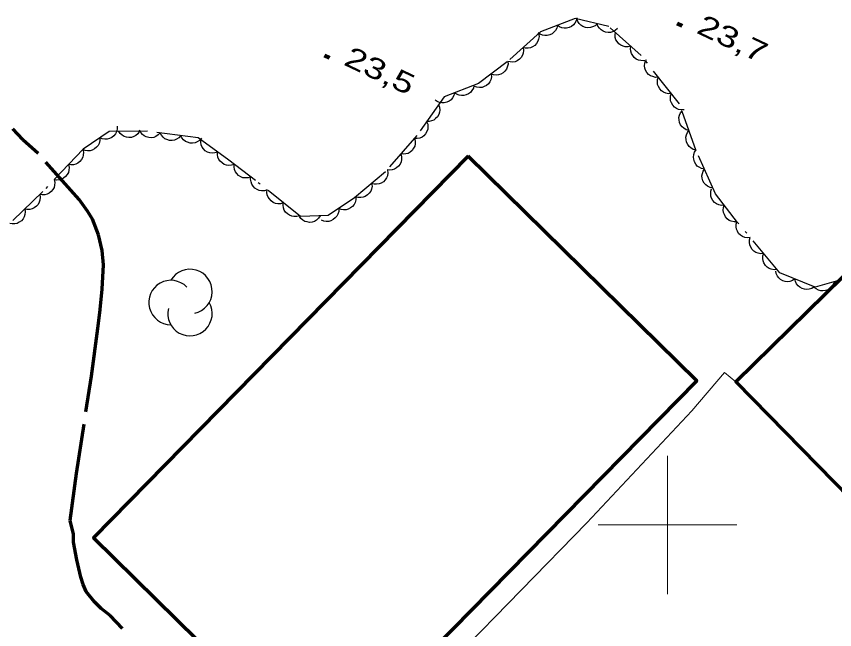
# Model space of a CAD drawing. Extents: x 356765 to 358572, y 5103174 to 5104650.
# Drawn here: x 357853 to 357912.1, y 5103592.4 to 5103636.7 of the extents above; entities that cross this region are included whole.
import ezdxf

# ---------------------------------------------------------------- set-up
doc = ezdxf.new("R2010")
doc.units = 0
doc.header["$LTSCALE"] = 0.6
doc.linetypes.add('DOT_DASHED', pattern=[7.7, 5, -1.2, 0.3, -1.2])
doc.linetypes.add('LONG_DASHED', pattern=[7.5, 6, -1.5])
for name, color, linetype, lineweight in [('22', 7, 'Continuous', 35), ('3', 7, 'Continuous', 140), ('31', 7, 'Continuous', 70), ('44', 7, 'Continuous', 25), ('52', 7, 'Continuous', 13), ('61', 7, 'Continuous', 13)]:
    doc.layers.add(name, color=color, linetype=linetype, lineweight=lineweight)

msp = doc.modelspace()

# ---------------------------------------------------------------- linework, layer by layer
at = {"layer": '22', "linetype": 'LONG_DASHED', "lineweight": 70}
msp.add_lwpolyline([(357860.63, 5103592.53), (357859.75, 5103593.46), (357859.09, 5103593.98), (357858.61, 5103594.46), (357858.01, 5103595.2), (357857.78, 5103595.71), (357857.63, 5103596.23), (357857.33, 5103597.49), (357857.09, 5103598.75), (357857.1, 5103599.33), (357856.84, 5103600.32), (357857.3, 5103603.71), (357858.39, 5103610.73), (357858.85, 5103614.18), (357859.03, 5103615.55), (357859.17, 5103617.03), (357859.27, 5103618.78), (357859.16, 5103619.82), (357858.91, 5103620.94), (357858.46, 5103622.07), (357858.1, 5103622.66), (357857.49, 5103623.5), (357854.54, 5103626.82), (357853.44, 5103627.8), (357853.43, 5103627.83), (357852.72, 5103628.59)], dxfattribs=at)
at = {"layer": '3'}
for p, q in [((357900.71, 5103636.19), (357901.07, 5103636.02)), ((357875.23, 5103633.88), (357875.59, 5103633.71))]:
    msp.add_line(p, q, dxfattribs=at)
at = {"layer": '31'}
for points in [[(357885.61, 5103626.62), (357858.53, 5103599.08), (357875.03, 5103582.86), (357902.11, 5103610.4), (357885.61, 5103626.62)], [(357935.1, 5103595.05), (357917.4, 5103613.08), (357912.66, 5103617.92), (357904.93, 5103610.33), (357927.37, 5103587.46), (357935.1, 5103595.05)]]:
    msp.add_lwpolyline(points, close=True, dxfattribs=at)
at = {"layer": '44', "linetype": 'DOT_DASHED'}
msp.add_lwpolyline([(357912.53, 5103617.69), (357910.66, 5103617.17), (357908.11, 5103618.2), (357905.06, 5103621.84), (357903.47, 5103623.9), (357902.08, 5103627.01), (357900.86, 5103630.41), (357898.11, 5103633.89), (357895.76, 5103635.98), (357893.33, 5103636.55), (357890.83, 5103635.6), (357888.43, 5103633.43), (357886.36, 5103631.86), (357883.86, 5103630.91), (357881.89, 5103628.11), (357879.62, 5103625.48), (357877.39, 5103623.61), (357875.49, 5103622.33), (357873.49, 5103622.27), (357870.24, 5103624.86), (357868.32, 5103626.32), (357866.09, 5103627.95), (357862.44, 5103628.42), (357859.68, 5103628.4), (357857.78, 5103627.12), (357854.87, 5103624.07), (357852.31, 5103621.6)], dxfattribs=at)
at = {"layer": '44'}
for points in [[(357892.05, 5103636.06), (357892, 5103635.86), (357891.9, 5103635.69), (357891.8, 5103635.56), (357891.66, 5103635.45), (357891.49, 5103635.37), (357891.3, 5103635.34), (357891.14, 5103635.32), (357890.97, 5103635.36), (357890.8, 5103635.43), (357890.65, 5103635.53)], [(357893.45, 5103636.6), (357893.41, 5103636.39), (357893.3, 5103636.22), (357893.2, 5103636.09), (357893.06, 5103635.99), (357892.89, 5103635.91), (357892.71, 5103635.87), (357892.54, 5103635.85), (357892.37, 5103635.89), (357892.2, 5103635.96), (357892.05, 5103636.06)], [(357894.92, 5103636.18), (357894.77, 5103636.04), (357894.58, 5103635.95), (357894.43, 5103635.9), (357894.25, 5103635.89), (357894.07, 5103635.92), (357893.89, 5103635.99), (357893.75, 5103636.07), (357893.63, 5103636.2), (357893.52, 5103636.35), (357893.46, 5103636.52)], [(357896.38, 5103635.83), (357896.23, 5103635.69), (357896.04, 5103635.6), (357895.89, 5103635.55), (357895.71, 5103635.55), (357895.53, 5103635.57), (357895.35, 5103635.65), (357895.21, 5103635.73), (357895.09, 5103635.86), (357894.98, 5103636.01), (357894.92, 5103636.18)], [(357890.69, 5103635.47), (357890.72, 5103635.26), (357890.69, 5103635.06), (357890.64, 5103634.91), (357890.54, 5103634.76), (357890.42, 5103634.62), (357890.26, 5103634.52), (357890.11, 5103634.45), (357889.94, 5103634.42), (357889.75, 5103634.42), (357889.57, 5103634.47)], [(357897.36, 5103634.56), (357897.15, 5103634.51), (357896.95, 5103634.52), (357896.79, 5103634.55), (357896.63, 5103634.63), (357896.48, 5103634.74), (357896.36, 5103634.89), (357896.28, 5103635.02), (357896.23, 5103635.19), (357896.21, 5103635.38), (357896.24, 5103635.56)], [(357889.57, 5103634.47), (357889.6, 5103634.26), (357889.57, 5103634.06), (357889.53, 5103633.9), (357889.43, 5103633.75), (357889.3, 5103633.62), (357889.14, 5103633.51), (357889, 5103633.44), (357888.82, 5103633.41), (357888.64, 5103633.42), (357888.46, 5103633.46)], [(357898.48, 5103633.56), (357898.28, 5103633.51), (357898.07, 5103633.52), (357897.91, 5103633.55), (357897.75, 5103633.63), (357897.6, 5103633.74), (357897.49, 5103633.89), (357897.4, 5103634.03), (357897.35, 5103634.2), (357897.33, 5103634.38), (357897.36, 5103634.56)], [(357888.46, 5103633.46), (357888.48, 5103633.25), (357888.43, 5103633.05), (357888.37, 5103632.9), (357888.26, 5103632.76), (357888.12, 5103632.63), (357887.95, 5103632.55), (357887.8, 5103632.49), (357887.62, 5103632.47), (357887.44, 5103632.49), (357887.27, 5103632.55)], [(357899.35, 5103632.33), (357899.14, 5103632.31), (357898.94, 5103632.36), (357898.78, 5103632.41), (357898.64, 5103632.52), (357898.52, 5103632.65), (357898.42, 5103632.82), (357898.36, 5103632.97), (357898.35, 5103633.15), (357898.36, 5103633.33), (357898.42, 5103633.5)], [(357887.27, 5103632.55), (357887.28, 5103632.34), (357887.23, 5103632.14), (357887.17, 5103631.99), (357887.06, 5103631.85), (357886.93, 5103631.73), (357886.76, 5103631.64), (357886.61, 5103631.58), (357886.43, 5103631.57), (357886.24, 5103631.59), (357886.07, 5103631.64)], [(357900.28, 5103631.15), (357900.07, 5103631.13), (357899.87, 5103631.18), (357899.71, 5103631.24), (357899.57, 5103631.34), (357899.45, 5103631.48), (357899.35, 5103631.64), (357899.29, 5103631.79), (357899.28, 5103631.97), (357899.29, 5103632.16), (357899.35, 5103632.33)], [(357886.02, 5103631.73), (357885.98, 5103631.53), (357885.87, 5103631.35), (357885.77, 5103631.22), (357885.63, 5103631.12), (357885.46, 5103631.04), (357885.28, 5103631), (357885.11, 5103630.99), (357884.94, 5103631.03), (357884.77, 5103631.1), (357884.62, 5103631.2)], [(357884.62, 5103631.2), (357884.57, 5103631), (357884.47, 5103630.82), (357884.37, 5103630.69), (357884.23, 5103630.59), (357884.06, 5103630.51), (357883.87, 5103630.47), (357883.71, 5103630.46), (357883.54, 5103630.49), (357883.37, 5103630.56), (357883.22, 5103630.67)], [(357901.21, 5103629.97), (357901, 5103629.96), (357900.8, 5103630), (357900.64, 5103630.06), (357900.5, 5103630.16), (357900.38, 5103630.3), (357900.28, 5103630.47), (357900.22, 5103630.62), (357900.21, 5103630.79), (357900.22, 5103630.98), (357900.28, 5103631.15)], [(357883.47, 5103630.35), (357883.54, 5103630.16), (357883.55, 5103629.95), (357883.54, 5103629.79), (357883.48, 5103629.62), (357883.39, 5103629.46), (357883.25, 5103629.33), (357883.13, 5103629.22), (357882.96, 5103629.16), (357882.78, 5103629.12), (357882.6, 5103629.12)], [(357901.55, 5103628.47), (357901.35, 5103628.53), (357901.18, 5103628.63), (357901.05, 5103628.73), (357900.95, 5103628.88), (357900.87, 5103629.05), (357900.84, 5103629.24), (357900.83, 5103629.4), (357900.87, 5103629.57), (357900.94, 5103629.74), (357901.05, 5103629.89)], [(357882.6, 5103629.12), (357882.68, 5103628.93), (357882.69, 5103628.73), (357882.68, 5103628.56), (357882.62, 5103628.4), (357882.53, 5103628.24), (357882.39, 5103628.1), (357882.27, 5103628), (357882.1, 5103627.93), (357881.92, 5103627.89), (357881.74, 5103627.9)], [(357860.25, 5103628.78), (357860.25, 5103628.57), (357860.19, 5103628.38), (357860.12, 5103628.23), (357860, 5103628.1), (357859.86, 5103627.98), (357859.69, 5103627.9), (357859.53, 5103627.85), (357859.36, 5103627.85), (357859.17, 5103627.88), (357859, 5103627.95)], [(357861.87, 5103628.42), (357861.75, 5103628.24), (357861.59, 5103628.11), (357861.45, 5103628.03), (357861.28, 5103627.98), (357861.1, 5103627.96), (357860.91, 5103627.99), (357860.75, 5103628.04), (357860.61, 5103628.13), (357860.47, 5103628.26), (357860.37, 5103628.4)], [(357863.36, 5103628.3), (357863.22, 5103628.15), (357863.05, 5103628.04), (357862.9, 5103627.97), (357862.72, 5103627.95), (357862.54, 5103627.96), (357862.35, 5103628.01), (357862.2, 5103628.08), (357862.07, 5103628.19), (357861.95, 5103628.33), (357861.87, 5103628.49)], [(357902.06, 5103627.06), (357901.86, 5103627.11), (357901.69, 5103627.22), (357901.56, 5103627.32), (357901.46, 5103627.47), (357901.38, 5103627.64), (357901.35, 5103627.82), (357901.33, 5103627.99), (357901.38, 5103628.16), (357901.45, 5103628.33), (357901.55, 5103628.47)], [(357859, 5103627.95), (357859, 5103627.74), (357858.95, 5103627.54), (357858.88, 5103627.39), (357858.76, 5103627.26), (357858.62, 5103627.14), (357858.44, 5103627.06), (357858.29, 5103627.01), (357858.11, 5103627.01), (357857.93, 5103627.04), (357857.76, 5103627.11)], [(357864.85, 5103628.11), (357864.71, 5103627.95), (357864.53, 5103627.85), (357864.38, 5103627.78), (357864.21, 5103627.76), (357864.03, 5103627.76), (357863.84, 5103627.82), (357863.69, 5103627.88), (357863.56, 5103628), (357863.44, 5103628.14), (357863.36, 5103628.3)], [(357866.33, 5103627.92), (357866.2, 5103627.76), (357866.02, 5103627.66), (357865.87, 5103627.59), (357865.7, 5103627.56), (357865.51, 5103627.57), (357865.33, 5103627.63), (357865.18, 5103627.69), (357865.05, 5103627.81), (357864.93, 5103627.95), (357864.85, 5103628.11)], [(357867.5, 5103626.92), (357867.3, 5103626.85), (357867.1, 5103626.84), (357866.94, 5103626.85), (357866.77, 5103626.92), (357866.61, 5103627.01), (357866.48, 5103627.15), (357866.38, 5103627.28), (357866.32, 5103627.44), (357866.28, 5103627.63), (357866.29, 5103627.8)], [(357881.72, 5103627.91), (357881.77, 5103627.71), (357881.77, 5103627.51), (357881.74, 5103627.35), (357881.66, 5103627.19), (357881.56, 5103627.04), (357881.41, 5103626.92), (357881.27, 5103626.82), (357881.1, 5103626.78), (357880.92, 5103626.76), (357880.74, 5103626.78)], [(357857.76, 5103627.1), (357857.81, 5103626.9), (357857.79, 5103626.7), (357857.76, 5103626.54), (357857.67, 5103626.38), (357857.56, 5103626.24), (357857.4, 5103626.12), (357857.26, 5103626.04), (357857.09, 5103626), (357856.91, 5103625.99), (357856.73, 5103626.02)], [(357868.71, 5103626.03), (357868.51, 5103625.96), (357868.31, 5103625.95), (357868.15, 5103625.97), (357867.98, 5103626.03), (357867.82, 5103626.13), (357867.69, 5103626.26), (357867.59, 5103626.39), (357867.53, 5103626.56), (357867.49, 5103626.74), (357867.5, 5103626.92)], [(357880.74, 5103626.78), (357880.79, 5103626.58), (357880.79, 5103626.37), (357880.76, 5103626.21), (357880.68, 5103626.05), (357880.58, 5103625.9), (357880.43, 5103625.78), (357880.29, 5103625.69), (357880.12, 5103625.64), (357879.94, 5103625.62), (357879.76, 5103625.64)], [(357902.67, 5103625.69), (357902.46, 5103625.73), (357902.28, 5103625.82), (357902.15, 5103625.91), (357902.04, 5103626.05), (357901.95, 5103626.21), (357901.9, 5103626.4), (357901.87, 5103626.56), (357901.9, 5103626.73), (357901.96, 5103626.91), (357902.06, 5103627.06)], [(357856.73, 5103626.02), (357856.77, 5103625.81), (357856.76, 5103625.61), (357856.72, 5103625.45), (357856.64, 5103625.3), (357856.52, 5103625.15), (357856.37, 5103625.04), (357856.23, 5103624.95), (357856.06, 5103624.91), (357855.87, 5103624.9), (357855.69, 5103624.93)], [(357869.9, 5103625.12), (357869.7, 5103625.05), (357869.5, 5103625.05), (357869.33, 5103625.06), (357869.17, 5103625.13), (357869.01, 5103625.23), (357868.88, 5103625.37), (357868.79, 5103625.5), (357868.73, 5103625.66), (357868.7, 5103625.85), (357868.7, 5103626.03)], [(357879.78, 5103625.62), (357879.81, 5103625.41), (357879.77, 5103625.21), (357879.71, 5103625.05), (357879.61, 5103624.91), (357879.48, 5103624.78), (357879.32, 5103624.68), (357879.17, 5103624.62), (357878.99, 5103624.6), (357878.81, 5103624.6), (357878.63, 5103624.65)], [(357903.28, 5103624.32), (357903.08, 5103624.36), (357902.89, 5103624.45), (357902.76, 5103624.54), (357902.65, 5103624.68), (357902.56, 5103624.84), (357902.51, 5103625.03), (357902.49, 5103625.19), (357902.52, 5103625.36), (357902.57, 5103625.54), (357902.67, 5103625.69)], [(357855.69, 5103624.93), (357855.74, 5103624.73), (357855.72, 5103624.53), (357855.69, 5103624.36), (357855.6, 5103624.21), (357855.49, 5103624.07), (357855.33, 5103623.95), (357855.19, 5103623.87), (357855.02, 5103623.83), (357854.84, 5103623.82), (357854.66, 5103623.85)], [(357871.08, 5103624.19), (357870.88, 5103624.13), (357870.68, 5103624.13), (357870.51, 5103624.15), (357870.35, 5103624.22), (357870.2, 5103624.32), (357870.07, 5103624.46), (357869.97, 5103624.6), (357869.92, 5103624.76), (357869.89, 5103624.95), (357869.9, 5103625.13)], [(357878.63, 5103624.65), (357878.66, 5103624.45), (357878.62, 5103624.25), (357878.56, 5103624.09), (357878.46, 5103623.95), (357878.33, 5103623.82), (357878.17, 5103623.72), (357878.02, 5103623.65), (357877.84, 5103623.63), (357877.66, 5103623.64), (357877.48, 5103623.69)], [(357904.1, 5103623.08), (357903.9, 5103623.06), (357903.7, 5103623.11), (357903.54, 5103623.17), (357903.4, 5103623.28), (357903.28, 5103623.41), (357903.19, 5103623.58), (357903.13, 5103623.73), (357903.12, 5103623.91), (357903.13, 5103624.09), (357903.19, 5103624.27)], [(357854.65, 5103623.86), (357854.68, 5103623.65), (357854.66, 5103623.45), (357854.62, 5103623.29), (357854.53, 5103623.14), (357854.41, 5103623), (357854.25, 5103622.89), (357854.1, 5103622.81), (357853.93, 5103622.78), (357853.75, 5103622.78), (357853.57, 5103622.81)], [(357872.25, 5103623.26), (357872.05, 5103623.19), (357871.85, 5103623.19), (357871.68, 5103623.21), (357871.52, 5103623.28), (357871.37, 5103623.39), (357871.24, 5103623.53), (357871.15, 5103623.66), (357871.09, 5103623.83), (357871.06, 5103624.01), (357871.08, 5103624.19)], [(357877.49, 5103623.68), (357877.49, 5103623.47), (357877.43, 5103623.28), (357877.36, 5103623.13), (357877.25, 5103622.99), (357877.1, 5103622.88), (357876.93, 5103622.8), (357876.78, 5103622.75), (357876.6, 5103622.75), (357876.42, 5103622.77), (357876.25, 5103622.84)], [(357873.42, 5103622.32), (357873.22, 5103622.26), (357873.02, 5103622.26), (357872.86, 5103622.28), (357872.7, 5103622.35), (357872.54, 5103622.45), (357872.41, 5103622.59), (357872.32, 5103622.73), (357872.27, 5103622.89), (357872.24, 5103623.08), (357872.25, 5103623.26)], [(357905.02, 5103621.89), (357904.81, 5103621.88), (357904.61, 5103621.92), (357904.46, 5103621.98), (357904.32, 5103622.09), (357904.2, 5103622.23), (357904.11, 5103622.4), (357904.04, 5103622.55), (357904.03, 5103622.72), (357904.05, 5103622.91), (357904.1, 5103623.08)], [(357853.57, 5103622.81), (357853.61, 5103622.61), (357853.58, 5103622.41), (357853.54, 5103622.25), (357853.45, 5103622.1), (357853.33, 5103621.96), (357853.17, 5103621.85), (357853.02, 5103621.77), (357852.85, 5103621.74), (357852.67, 5103621.74), (357852.49, 5103621.77)], [(357876.25, 5103622.84), (357876.25, 5103622.63), (357876.19, 5103622.44), (357876.12, 5103622.29), (357876, 5103622.16), (357875.86, 5103622.04), (357875.69, 5103621.96), (357875.53, 5103621.91), (357875.35, 5103621.91), (357875.17, 5103621.94), (357875, 5103622)], [(357874.91, 5103622.31), (357874.79, 5103622.14), (357874.64, 5103622), (357874.5, 5103621.91), (357874.33, 5103621.86), (357874.15, 5103621.84), (357873.96, 5103621.87), (357873.8, 5103621.91), (357873.65, 5103622), (357873.51, 5103622.12), (357873.41, 5103622.27)], [(357905.98, 5103620.74), (357905.77, 5103620.72), (357905.58, 5103620.76), (357905.42, 5103620.81), (357905.27, 5103620.91), (357905.14, 5103621.04), (357905.05, 5103621.21), (357904.98, 5103621.36), (357904.96, 5103621.53), (357904.97, 5103621.72), (357905.02, 5103621.89)], [(357906.95, 5103619.59), (357906.74, 5103619.57), (357906.54, 5103619.61), (357906.38, 5103619.66), (357906.24, 5103619.76), (357906.11, 5103619.89), (357906.01, 5103620.06), (357905.94, 5103620.21), (357905.92, 5103620.38), (357905.93, 5103620.57), (357905.98, 5103620.74)], [(357907.91, 5103618.44), (357907.7, 5103618.42), (357907.5, 5103618.46), (357907.35, 5103618.51), (357907.2, 5103618.61), (357907.07, 5103618.74), (357906.97, 5103618.91), (357906.91, 5103619.06), (357906.89, 5103619.23), (357906.9, 5103619.42), (357906.95, 5103619.59)], [(357909.21, 5103617.76), (357909.04, 5103617.64), (357908.84, 5103617.58), (357908.68, 5103617.55), (357908.51, 5103617.57), (357908.33, 5103617.63), (357908.17, 5103617.73), (357908.04, 5103617.83), (357907.94, 5103617.97), (357907.86, 5103618.14), (357907.82, 5103618.32)], [(357910.6, 5103617.19), (357910.43, 5103617.08), (357910.23, 5103617.02), (357910.07, 5103616.99), (357909.9, 5103617.01), (357909.72, 5103617.07), (357909.56, 5103617.17), (357909.43, 5103617.27), (357909.33, 5103617.41), (357909.25, 5103617.58), (357909.21, 5103617.76)], [(357912.04, 5103617.56), (357911.98, 5103617.36), (357911.86, 5103617.19), (357911.75, 5103617.07), (357911.6, 5103616.98), (357911.42, 5103616.92), (357911.23, 5103616.9), (357911.07, 5103616.9), (357910.9, 5103616.95), (357910.74, 5103617.04), (357910.6, 5103617.15)]]:
    msp.add_lwpolyline(points, dxfattribs=at)
for centre, start, end in [((357865.5093, 5103616.8576), 282.26917, 149.72626), ((357864.1312, 5103616.0564), 44.11537, 269.80396), ((357865.5093, 5103615.2551), 166.93686, 29.62122)]:
    msp.add_arc(centre, 1.6025, start, end, dxfattribs=at)
at = {"layer": '52'}
msp.add_lwpolyline([(357904.93, 5103610.33), (357904.12, 5103611), (357901.77, 5103608.24), (357894.17, 5103600.15), (357884.69, 5103590.43), (357879.35, 5103585.12), (357876.74, 5103582.36), (357901.83, 5103557.07)], dxfattribs=at)
at = {"layer": '61'}
for p, q in [((357900, 5103595), (357900, 5103605)), ((357895, 5103600), (357905, 5103600))]:
    msp.add_line(p, q, dxfattribs=at)

# ---------------------------------------------------------------- texts
at = {"layer": '3', "width": 1.35}
for s, p in [('23,7   ', (357902.01, 5103635.55)), ('23,5   ', (357876.53, 5103633.25))]:
    msp.add_text(s, height=1.5, rotation=334.619, dxfattribs=at).set_placement(p)

doc.saveas('drawing.dxf')
